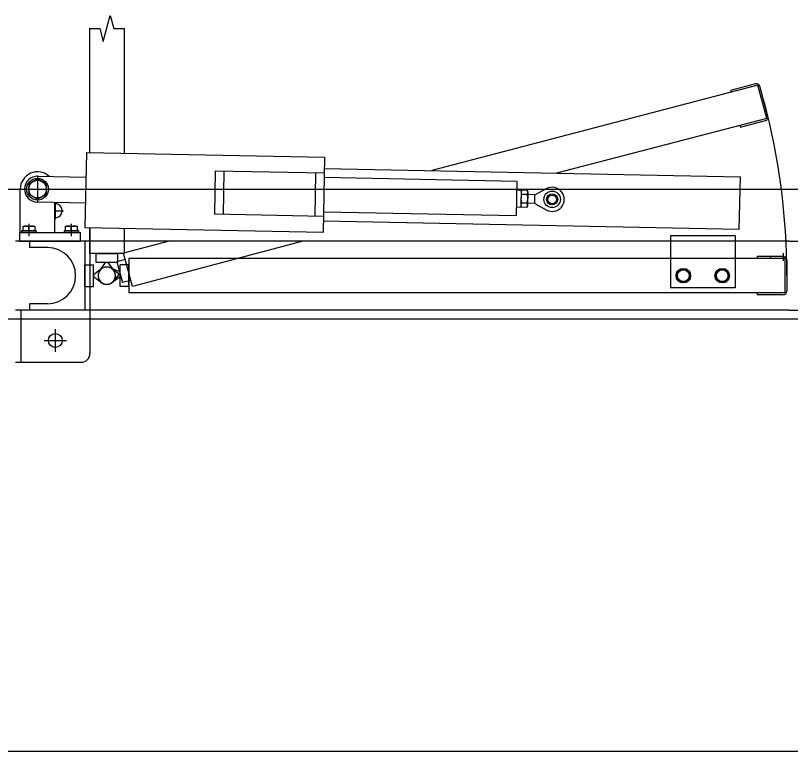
# Model space of a CAD drawing. Extents: x -264205 to -263659, y -1242401 to -1242060.
# Drawn here: x -263871.577 to -263870.682, y -1242087.957 to -1242087.107 of the extents above; entities that cross this region are included whole.
import ezdxf

# ---------------------------------------------------------------- set-up
doc = ezdxf.new("R2010")
doc.units = 0
for name, color, linetype in [('OBRUBNIKY_KOMUNIKACIE_PROJEKT', 7, 'Continuous'), ('OSI_STAVBY_KFA', 7, 'Continuous'), ('SITUACIA_DSP_2D', 7, 'Continuous')]:
    doc.layers.add(name, color=color, linetype=linetype)

msp = doc.modelspace()

# ---------------------------------------------------------------- linework, layer by layer
at = {"layer": 'OBRUBNIKY_KOMUNIKACIE_PROJEKT'}
msp.add_line((-263894.96779, -1242087.30722), (-263808.96776, -1242087.30722), dxfattribs=at)
at = {"layer": 'OSI_STAVBY_KFA'}
msp.add_line((-263792.65279, -1242087.95724), (-263911.52279, -1242087.95724), dxfattribs=at)
at = {"layer": 'SITUACIA_DSP_2D'}
for p, q in [((-263871.47599, -1242087.13659), (-263871.46795, -1242087.10659)), ((-263871.46795, -1242087.10659), (-263871.46394, -1242087.12159)), ((-263871.49197, -1242087.12159), (-263871.49197, -1242087.26495)), ((-263871.49197, -1242087.12159), (-263871.48001, -1242087.12159)), ((-263871.48001, -1242087.12159), (-263871.47599, -1242087.13659)), ((-263871.46394, -1242087.12159), (-263871.45197, -1242087.12159)), ((-263871.45197, -1242087.12159), (-263871.45197, -1242087.26575)), ((-263870.71943, -1242087.18699), (-263871.09605, -1242087.28583)), ((-263870.72188, -1242087.18557), (-263870.75086, -1242087.19334)), ((-263870.70908, -1242087.22563), (-263870.71943, -1242087.18699)), ((-263870.70766, -1242087.22318), (-263870.71698, -1242087.1884)), ((-263870.75086, -1242087.19334), (-263870.75034, -1242087.19527)), ((-263870.70908, -1242087.22563), (-263870.95219, -1242087.2887)), ((-263870.73999, -1242087.23391), (-263870.73947, -1242087.23584)), ((-263870.73947, -1242087.23584), (-263870.71049, -1242087.22808)), ((-263871.49685, -1242087.35187), (-263871.49512, -1242087.26489)), ((-263871.49512, -1242087.26489), (-263871.22017, -1242087.27036)), ((-263871.22017, -1242087.27036), (-263871.2219, -1242087.35734)), ((-263871.34657, -1242087.28635), (-263871.34756, -1242087.33634)), ((-263871.22054, -1242087.28886), (-263871.34657, -1242087.28635)), ((-263871.33657, -1242087.28655), (-263871.33756, -1242087.33654)), ((-263871.22043, -1242087.28336), (-263870.73952, -1242087.29293)), ((-263871.55197, -1242087.29549), (-263871.56217, -1242087.30138)), ((-263871.55197, -1242087.29167), (-263871.55197, -1242087.32287)), ((-263871.54177, -1242087.30138), (-263871.55197, -1242087.29549)), ((-263871.55168, -1242087.29227), (-263871.49569, -1242087.29338)), ((-263871.23054, -1242087.28866), (-263871.23153, -1242087.33865)), ((-263870.99785, -1242087.29829), (-263871.22064, -1242087.29386)), ((-263870.74073, -1242087.35392), (-263870.73952, -1242087.29293)), ((-263871.56217, -1242087.30138), (-263871.56217, -1242087.31316)), ((-263871.54177, -1242087.31316), (-263871.54177, -1242087.30138)), ((-263870.99785, -1242087.29829), (-263870.99864, -1242087.33828)), ((-263894.96779, -1242087.30724), (-263808.96779, -1242087.30724)), ((-263871.57197, -1242087.35727), (-263871.57197, -1242087.30727)), ((-263871.56757, -1242087.30727), (-263871.53637, -1242087.30727)), ((-263871.56217, -1242087.31316), (-263871.55197, -1242087.31905)), ((-263871.55197, -1242087.31905), (-263871.54177, -1242087.31316)), ((-263870.99305, -1242087.30839), (-263870.99805, -1242087.30829)), ((-263870.99305, -1242087.30839), (-263870.99345, -1242087.32838)), ((-263870.99308, -1242087.3099), (-263870.99342, -1242087.32688)), ((-263870.99308, -1242087.3099), (-263870.99229, -1242087.30859)), ((-263870.98591, -1242087.31362), (-263870.99239, -1242087.31349)), ((-263870.98582, -1242087.30872), (-263870.99229, -1242087.30859)), ((-263870.98508, -1242087.31006), (-263870.98582, -1242087.30872)), ((-263870.98508, -1242087.31006), (-263870.98542, -1242087.32703)), ((-263870.97699, -1242087.31371), (-263870.98515, -1242087.31355)), ((-263870.97719, -1242087.32371), (-263870.97699, -1242087.31371)), ((-263870.97699, -1242087.31371), (-263870.96358, -1242087.3067)), ((-263871.49628, -1242087.32338), (-263871.55227, -1242087.32226)), ((-263871.53197, -1242087.35727), (-263871.53197, -1242087.32267)), ((-263871.53147, -1242087.32268), (-263871.53147, -1242087.34186)), ((-263870.98611, -1242087.32344), (-263870.99258, -1242087.32331)), ((-263870.97719, -1242087.32371), (-263870.98535, -1242087.32354)), ((-263870.97719, -1242087.32371), (-263870.96407, -1242087.33124)), ((-263871.53197, -1242087.33227), (-263871.52188, -1242087.33227)), ((-263870.99345, -1242087.32838), (-263870.99844, -1242087.32828)), ((-263870.99342, -1242087.32688), (-263870.99268, -1242087.32821)), ((-263870.98621, -1242087.32834), (-263870.99268, -1242087.32821)), ((-263870.98542, -1242087.32703), (-263870.98621, -1242087.32834)), ((-263871.22154, -1242087.33885), (-263871.34756, -1242087.33634)), ((-263870.99864, -1242087.33828), (-263871.22144, -1242087.33385)), ((-263871.56877, -1242087.35002), (-263871.55517, -1242087.35002)), ((-263871.56877, -1242087.35551), (-263871.56877, -1242087.35002)), ((-263871.56197, -1242087.34741), (-263871.56197, -1242087.36177)), ((-263871.56197, -1242087.35551), (-263871.56197, -1242087.35093)), ((-263871.55517, -1242087.35002), (-263871.55517, -1242087.35551)), ((-263871.51977, -1242087.35002), (-263871.50617, -1242087.35002)), ((-263871.51977, -1242087.35551), (-263871.51977, -1242087.35002)), ((-263871.51297, -1242087.34741), (-263871.51297, -1242087.36177)), ((-263871.51297, -1242087.35551), (-263871.51297, -1242087.35093)), ((-263871.50617, -1242087.35002), (-263871.50617, -1242087.35551)), ((-263870.74073, -1242087.35392), (-263871.22165, -1242087.34435)), ((-263871.57247, -1242087.36727), (-263871.57247, -1242087.35727)), ((-263871.57247, -1242087.35727), (-263871.50247, -1242087.35727)), ((-263871.55357, -1242087.35551), (-263871.57037, -1242087.35551)), ((-263871.57037, -1242087.35551), (-263871.57037, -1242087.35727)), ((-263871.55357, -1242087.35727), (-263871.57037, -1242087.35727)), ((-263871.55517, -1242087.35551), (-263871.56877, -1242087.35551)), ((-263871.55357, -1242087.35551), (-263871.55357, -1242087.35727)), ((-263871.50457, -1242087.35551), (-263871.52137, -1242087.35551)), ((-263871.52137, -1242087.35551), (-263871.52137, -1242087.35727)), ((-263871.50457, -1242087.35727), (-263871.52137, -1242087.35727)), ((-263871.50617, -1242087.35551), (-263871.51977, -1242087.35551)), ((-263871.50457, -1242087.35551), (-263871.50457, -1242087.35727)), ((-263871.50247, -1242087.36727), (-263871.50247, -1242087.35727)), ((-263871.2219, -1242087.35734), (-263871.49685, -1242087.35187)), ((-263871.49197, -1242087.35197), (-263871.49197, -1242087.38177)), ((-263871.49147, -1242087.35198), (-263871.49147, -1242087.36727)), ((-263871.45197, -1242087.35277), (-263871.45197, -1242087.38177)), ((-263870.68297, -1242087.36727), (-263871.57747, -1242087.36727)), ((-263871.57247, -1242087.36727), (-263871.50247, -1242087.36727)), ((-263871.56147, -1242087.36727), (-263871.56147, -1242087.37477)), ((-263871.49747, -1242087.36727), (-263871.49747, -1242087.44727)), ((-263871.49147, -1242087.36727), (-263871.49147, -1242087.44727)), ((-263871.39997, -1242087.36727), (-263871.45252, -1242087.38135)), ((-263871.24542, -1242087.36727), (-263871.44217, -1242087.41999)), ((-263870.82047, -1242087.36127), (-263870.82047, -1242087.36727)), ((-263870.74547, -1242087.36127), (-263870.82047, -1242087.36127)), ((-263870.82047, -1242087.36727), (-263870.82047, -1242087.42127)), ((-263870.74547, -1242087.36127), (-263870.74547, -1242087.36727)), ((-263870.74547, -1242087.36727), (-263870.74547, -1242087.42127)), ((-263870.68297, -1242087.36727), (-263869.78847, -1242087.36727)), ((-263871.54047, -1242087.37477), (-263871.56147, -1242087.37477)), ((-263871.45197, -1242087.38177), (-263871.49197, -1242087.38177)), ((-263871.48447, -1242087.38177), (-263871.45947, -1242087.38177)), ((-263871.48447, -1242087.38177), (-263871.48447, -1242087.39177)), ((-263871.45947, -1242087.38177), (-263871.45947, -1242087.39177)), ((-263871.44217, -1242087.41999), (-263871.45252, -1242087.38135)), ((-263870.68997, -1242087.38527), (-263870.71997, -1242087.38527)), ((-263870.71997, -1242087.38527), (-263870.71997, -1242087.38727)), ((-263870.70504, -1242087.38429), (-263870.70504, -1242087.38727)), ((-263870.68979, -1242087.39027), (-263870.68979, -1242087.38127)), ((-263871.49747, -1242087.39477), (-263871.48747, -1242087.39477)), ((-263871.49747, -1242087.41977), (-263871.49747, -1242087.39477)), ((-263871.48747, -1242087.41977), (-263871.48747, -1242087.39477)), ((-263871.48447, -1242087.39177), (-263871.45947, -1242087.39177)), ((-263871.48002, -1242087.40134), (-263871.47297, -1242087.39177)), ((-263871.47297, -1242087.39177), (-263871.47097, -1242087.39177)), ((-263871.47097, -1242087.39177), (-263871.46392, -1242087.40134)), ((-263871.45058, -1242087.38859), (-263871.46024, -1242087.39118)), ((-263871.46024, -1242087.39118), (-263871.45377, -1242087.41533)), ((-263871.44647, -1242087.39477), (-263871.45647, -1242087.39477)), ((-263871.45647, -1242087.41977), (-263871.45647, -1242087.39477)), ((-263870.68797, -1242087.38727), (-263871.44647, -1242087.38727)), ((-263871.44647, -1242087.38727), (-263871.44647, -1242087.42727)), ((-263871.44647, -1242087.41977), (-263871.44647, -1242087.39477)), ((-263870.68797, -1242087.38727), (-263870.68797, -1242087.42727)), ((-263870.68597, -1242087.38927), (-263870.68597, -1242087.42527)), ((-263871.47791, -1242087.39922), (-263871.48747, -1242087.40627)), ((-263871.46833, -1242087.39796), (-263871.45726, -1242087.40229)), ((-263871.45647, -1242087.40627), (-263871.46604, -1242087.39922)), ((-263871.45674, -1242087.40422), (-263871.46416, -1242087.41351)), ((-263871.45726, -1242087.40229), (-263871.45674, -1242087.40422)), ((-263870.81333, -1242087.40727), (-263870.8094, -1242087.40047)), ((-263870.8094, -1242087.40047), (-263870.80155, -1242087.40047)), ((-263870.80155, -1242087.40047), (-263870.79762, -1242087.40727)), ((-263870.76833, -1242087.40727), (-263870.7644, -1242087.40047)), ((-263870.7644, -1242087.40047), (-263870.75655, -1242087.40047)), ((-263870.75655, -1242087.40047), (-263870.75262, -1242087.40727)), ((-263871.48747, -1242087.40627), (-263871.48747, -1242087.40827)), ((-263871.48747, -1242087.40827), (-263871.47791, -1242087.41532)), ((-263871.46604, -1242087.41532), (-263871.45647, -1242087.40827)), ((-263871.45647, -1242087.40827), (-263871.45647, -1242087.40627)), ((-263871.44411, -1242087.41274), (-263871.45377, -1242087.41533)), ((-263870.8094, -1242087.41407), (-263870.81333, -1242087.40727)), ((-263870.79762, -1242087.40727), (-263870.80155, -1242087.41407)), ((-263870.7644, -1242087.41407), (-263870.76833, -1242087.40727)), ((-263870.75262, -1242087.40727), (-263870.75655, -1242087.41407)), ((-263871.49747, -1242087.41977), (-263871.48747, -1242087.41977)), ((-263871.44647, -1242087.41977), (-263871.45647, -1242087.41977)), ((-263870.74547, -1242087.42127), (-263870.82047, -1242087.42127)), ((-263870.80155, -1242087.41407), (-263870.8094, -1242087.41407)), ((-263870.75655, -1242087.41407), (-263870.7644, -1242087.41407)), ((-263870.68797, -1242087.42727), (-263871.44647, -1242087.42727)), ((-263870.71997, -1242087.42727), (-263870.71997, -1242087.42927)), ((-263870.68997, -1242087.42927), (-263870.71997, -1242087.42927)), ((-263871.54047, -1242087.43977), (-263871.56147, -1242087.43977)), ((-263871.56147, -1242087.43977), (-263871.56147, -1242087.44727)), ((-263870.68297, -1242087.44727), (-263871.57747, -1242087.44727)), ((-263871.57147, -1242087.44727), (-263871.57147, -1242087.50727)), ((-263871.49147, -1242087.44727), (-263871.49147, -1242087.49727)), ((-263870.68297, -1242087.44727), (-263869.78847, -1242087.44727)), ((-263894.58094, -1242087.45724), (-263809.35464, -1242087.45724)), ((-263871.53147, -1242087.46927), (-263871.53147, -1242087.49527)), ((-263871.54447, -1242087.48227), (-263871.51847, -1242087.48227)), ((-263871.57747, -1242087.50727), (-263871.50147, -1242087.50727))]:
    msp.add_line(p, q, dxfattribs=at)
for centre, radius in [((-263871.55197, -1242087.30727), 0.0126), ((-263871.55197, -1242087.30727), 0.0102), ((-263870.95709, -1242087.31911), 0.00952), ((-263870.95709, -1242087.31911), 0.00645), ((-263870.95709, -1242087.31911), 0.005), ((-263870.80547, -1242087.40727), 0.0084), ((-263870.80547, -1242087.40727), 0.0068), ((-263870.76047, -1242087.40727), 0.0084), ((-263870.76047, -1242087.40727), 0.0068), ((-263871.53147, -1242087.48227), 0.008)]:
    msp.add_circle(centre, radius, dxfattribs=at)
for centre, radius, start, end in [((-263870.72084, -1242087.18944), 0.004, 15.00001, 105), ((-263871.47197, -1242087.40727), 0.78617, 0, 15.00001), ((-263870.71153, -1242087.22421), 0.004, 285, 15.00001), ((-263871.55197, -1242087.30727), 0.02, 47.45038, 180), ((-263871.55197, -1242087.30727), 0.015, 88.85999, 268.85999), ((-263870.95709, -1242087.31911), 0.014, 240.1229, 117.5971), ((-263870.97711, -1242087.31871), 0.01614, 161.16008, 196.55992), ((-263870.98878, -1242087.31111), 0.00432, 144.26656, 213.45343), ((-263870.99239, -1242087.31349), 0.0001, 268.85999, 338.04684), ((-263871.00139, -1242087.31822), 0.01614, 341.16008, 16.55992), ((-263870.98591, -1242087.31362), 0.0001, 199.67316, 268.85999), ((-263870.98942, -1242087.3111), 0.00432, 324.26656, 33.45343), ((-263870.98907, -1242087.32583), 0.00432, 144.26656, 213.45343), ((-263870.98972, -1242087.32582), 0.00432, 324.26656, 33.45343), ((-263871.53147, -1242087.33227), 0.008, 266.41668, 93.58332), ((-263871.56537, -1242087.35682), 0.0068, 60, 120), ((-263871.55857, -1242087.35682), 0.0068, 60, 120), ((-263871.51637, -1242087.35682), 0.0068, 60, 120), ((-263871.50957, -1242087.35682), 0.0068, 60, 120), ((-263871.54047, -1242087.40727), 0.0325, 270, 90), ((-263870.68997, -1242087.38927), 0.004, 0, 90), ((-263871.47197, -1242087.40727), 0.01, 53.61393, 306.38607), ((-263871.47197, -1242087.40727), 0.01, 68.61391, 321.38607), ((-263871.47197, -1242087.40727), 0.01, 143.61392, 36.38608), ((-263871.47197, -1242087.40727), 0.01, 233.61393, 126.38607), ((-263870.68997, -1242087.42527), 0.004, 270, 0), ((-263871.50147, -1242087.49727), 0.01, 270, 0)]:
    msp.add_arc(centre, radius, start, end, dxfattribs=at)

doc.saveas('drawing.dxf')
